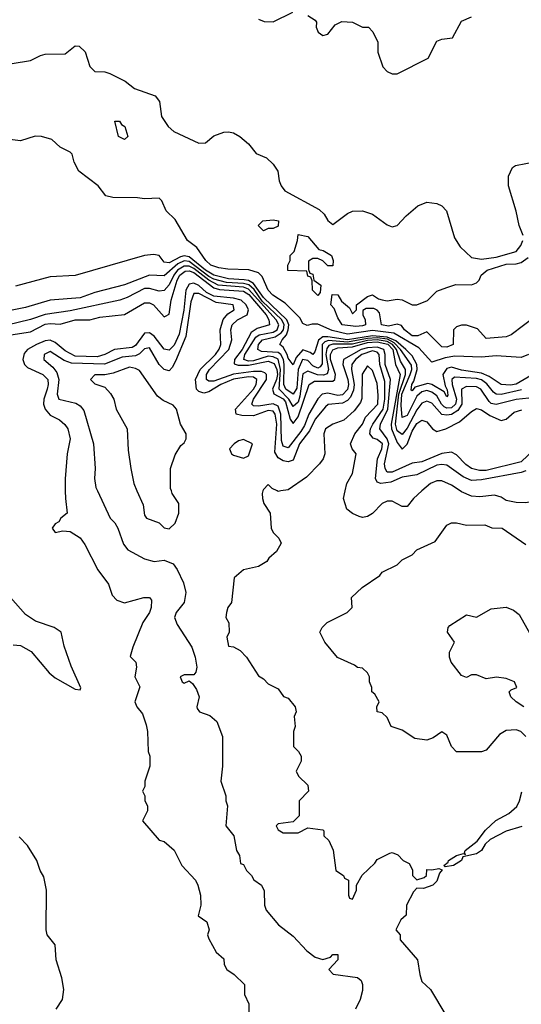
# Model space of a CAD drawing. Header units: inches. Extents: x 2348352 to 2479776, y 460422 to 613655.
# Tile 496 of 590: x 2434787 to 2436811, y 567930 to 571900. Entities that reach past the tile are written whole.
import ezdxf

# ---------------------------------------------------------------- set-up
doc = ezdxf.new("R2010")
doc.units = ezdxf.units.IN
doc.header["$MEASUREMENT"] = 0
doc.layers.add('C4536', color=7, linetype='Continuous')
doc.layers.add('C4537', color=7, linetype='Continuous')

msp = doc.modelspace()

# ---------------------------------------------------------------- linework, layer by layer
at = {"layer": 'C4536', "color": 4}
for points, elevation in [([(2434970.7, 570000), (2434970.8, 569970), (2434978, 569910), (2434952, 569890), (2434944.7, 569875.3), (2434930, 569868), (2434918, 569850), (2434930, 569832), (2434961.2, 569838.8), (2434990, 569836), (2435030, 569811), (2435050, 569784.7), (2435102, 569682), (2435144.5, 569624.5), (2435159.8, 569579.8), (2435179.1, 569559.1), (2435210, 569548.4), (2435288, 569570), (2435310.6, 569570.6), (2435319.1, 569559.1), (2435317.1, 569530), (2435310.3, 569509.7), (2435283, 569470), (2435242.8, 569370), (2435232, 569332), (2435256, 569310), (2435258, 569290), (2435251.3, 569250), (2435271, 569210), (2435251, 569150), (2435258.8, 569130), (2435282, 569102), (2435297.3, 569057.3), (2435302.8, 569030), (2435304.7, 568950), (2435312, 568930), (2435311.3, 568890), (2435291.3, 568830), (2435291.1, 568808.9), (2435282, 568790), (2435292, 568770), (2435292, 568750), (2435302, 568730), (2435302, 568710), (2435282, 568670), (2435350, 568591.3), (2435370, 568586), (2435410, 568551), (2435440.7, 568490), (2435496, 568430), (2435506, 568410), (2435516, 568370), (2435518, 568330), (2435507.1, 568287.1), (2435542, 568262), (2435551.3, 568230), (2435544.7, 568210), (2435550, 568194), (2435579.6, 568139.6), (2435610, 568114), (2435612, 568090), (2435622, 568070), (2435652, 568050), (2435694, 568010), (2435694, 567970), (2435711.6, 567931.6), (2435712, 567890)], 64), ([(2435100.9, 570000), (2435151.3, 569890), (2435170, 569871.3), (2435182.8, 569850), (2435204.9, 569784.9), (2435222.8, 569762.8), (2435290, 569726.8), (2435330, 569716), (2435370, 569721), (2435406, 569706), (2435422.8, 569682.8), (2435447.3, 569630), (2435457.3, 569590), (2435450.7, 569550), (2435418.8, 569510), (2435410.8, 569490), (2435421.6, 569461.6), (2435481, 569370), (2435494.8, 569330), (2435501, 569290), (2435498, 569270), (2435490, 569258), (2435450, 569258), (2435434, 569250), (2435442, 569230), (2435450, 569224.7), (2435470, 569234), (2435483.6, 569223.6), (2435499.8, 569199.8), (2435511.3, 569170), (2435501, 569130), (2435503.5, 569123.5), (2435512, 569110), (2435554.4, 569094.4), (2435582, 569070), (2435604.7, 569010), (2435604.7, 568890), (2435598, 568830), (2435618, 568770), (2435618, 568750), (2435624.7, 568730), (2435618, 568650), (2435651, 568610), (2435662, 568550), (2435674, 568530), (2435678, 568498), (2435690, 568494), (2435702, 568470), (2435722, 568450), (2435731.6, 568431.6), (2435762, 568410), (2435772.7, 568387.3), (2435774, 568330), (2435782, 568310), (2435831.3, 568250), (2435890, 568204.7), (2435946, 568146), (2435979.8, 568119.8), (2436010, 568110.8), (2436040.4, 568119.6), (2436050, 568130.7), (2436070.8, 568130.8), (2436070.8, 568109.2), (2436034, 568070), (2436052, 568052), (2436150, 568038), (2436165.4, 568025.4), (2436170.8, 568010), (2436170, 567986), (2436161, 567950), (2436142, 567910)], 68), ([(2435260, 570000), (2435284.5, 569944.5), (2435290, 569902), (2435298, 569890), (2435350, 569871), (2435370, 569851.3), (2435390, 569846.8), (2435414, 569870), (2435429.2, 569910), (2435429, 569950), (2435402, 569990), (2435398.7, 570000)], 72), ([(2435768, 570000), (2435764.7, 569990), (2435766, 569970), (2435772, 569950), (2435798, 569910), (2435801, 569850), (2435810, 569832), (2435832, 569810), (2435842, 569790), (2435823.6, 569756.4), (2435791.6, 569728.4), (2435784.7, 569715.3), (2435750, 569695.3), (2435690, 569682), (2435652, 569650), (2435641, 569550), (2435626.8, 569530), (2435621, 569510), (2435618, 569490), (2435631.3, 569468.7), (2435632, 569430), (2435622, 569410), (2435630, 569374), (2435650, 569372), (2435676.9, 569356.9), (2435702, 569330), (2435750, 569254), (2435770, 569242), (2435790, 569222), (2435830, 569202), (2435851.3, 569171.3), (2435870, 569164.7), (2435898, 569130), (2435902, 569110), (2435894, 569090), (2435898, 569050), (2435892, 569030), (2435892, 568970), (2435912, 568950), (2435922, 568930), (2435922, 568910), (2435902, 568870), (2435912, 568850), (2435950, 568814), (2435952, 568790), (2435914, 568750), (2435914, 568690), (2435890, 568666), (2435830, 568658), (2435822, 568650), (2435830, 568634), (2435850, 568622), (2435910, 568622), (2435950, 568642), (2436010, 568634), (2436014, 568630), (2436014, 568610), (2436034, 568590), (2436051.6, 568551.6), (2436062, 568470), (2436094, 568450), (2436098, 568438), (2436114, 568430), (2436114, 568370), (2436118, 568358), (2436130, 568354), (2436146, 568390), (2436146, 568410), (2436168.9, 568451.1), (2436220.4, 568499.6), (2436230, 568514), (2436280.4, 568539.6), (2436290, 568542), (2436312.7, 568532.7), (2436334, 568510), (2436358, 568498), (2436372, 568472), (2436372, 568450), (2436390, 568432), (2436419, 568441), (2436428, 568450), (2436430, 568474), (2436450, 568472), (2436478, 568478), (2436492, 568472), (2436481, 568459), (2436470, 568426), (2436454, 568410), (2436416.4, 568396.4), (2436390, 568398), (2436376.3, 568383.7), (2436348, 568330), (2436346, 568290), (2436324.7, 568270), (2436304.7, 568230), (2436322, 568210), (2436322, 568190), (2436392, 568110), (2436401, 568050), (2436410, 568022), (2436444.7, 567990), (2436506.8, 567886.8)], 72), ([(2435841.1, 570000), (2435830, 569998), (2435826, 570000)], 72), ([(2436410, 570000), (2436376, 569970), (2436350, 569938), (2436330, 569938), (2436290, 569959), (2436270, 569959), (2436250, 569949), (2436210, 569909.2), (2436190, 569897.2), (2436170, 569893.2), (2436156.5, 569896.5), (2436130, 569909), (2436107.3, 569927.3), (2436093.2, 569970), (2436099.9, 570000)], 72), ([(2436898.5, 570000), (2436870, 569969.2), (2436850, 569956), (2436830, 569952.7), (2436790, 569953.2), (2436750, 569962), (2436730, 569975.3), (2436703.1, 569983.1), (2436643.5, 569976.5), (2436610, 569979.3), (2436570, 569996.2), (2436564.3, 570000)], 72), ([(2436829.2, 569010), (2436809.6, 569029.6), (2436790, 569037), (2436750, 569034.5), (2436722.6, 569017.4), (2436670, 568955.3), (2436650, 568948.7), (2436550, 568948.7), (2436529, 568970), (2436510, 569015.3), (2436490, 569028.7), (2436455.3, 569004.7), (2436430, 568995.3), (2436381.2, 569001.2), (2436330, 569035.3), (2436286, 569050), (2436270, 569086), (2436250, 569106), (2436228.9, 569108.9), (2436228, 569130), (2436238, 569150), (2436220.4, 569180.4), (2436208, 569190), (2436207.3, 569207.3), (2436198, 569230), (2436198, 569250), (2436190, 569266), (2436170, 569286), (2436150, 569288), (2436138, 569298), (2436068.9, 569328.9), (2436018, 569390), (2435998, 569430), (2436008, 569450), (2436028, 569470), (2436108, 569510), (2436128, 569530), (2436126, 569570), (2436168.9, 569611.1), (2436240.4, 569659.6), (2436250, 569672), (2436310, 569702), (2436330, 569722), (2436370, 569742), (2436390, 569762), (2436463.1, 569796.9), (2436510, 569862), (2436530, 569871.3), (2436550, 569872), (2436590, 569862), (2436663.6, 569863.6), (2436691.6, 569851.6), (2436734, 569850), (2436830, 569784.7)], 72), ([(2434760.9, 569379.1), (2434790, 569376.3), (2434832.4, 569352.4), (2434906.2, 569266.2), (2434930, 569246.3), (2435010, 569201.2), (2435030, 569198), (2435034, 569206), (2434993.9, 569293.9), (2434966, 569374), (2434953.4, 569430), (2434926, 569450), (2434850, 569474.4), (2434810, 569502.4), (2434750, 569570.8)], 56), ([(2436822, 569130), (2436790, 569149.2), (2436768.7, 569170), (2436762, 569190), (2436770, 569198), (2436792.7, 569207.3), (2436784, 569230), (2436750, 569243.7), (2436710.7, 569249.3), (2436670, 569242), (2436630, 569258), (2436610, 569258), (2436590, 569248), (2436570, 569255.3), (2436527.6, 569310), (2436520.7, 569330), (2436520.9, 569350), (2436542, 569390), (2436512.7, 569430), (2436516, 569450), (2436523, 569457), (2436590, 569501), (2436630, 569491.3), (2436690, 569524.7), (2436750, 569531.3), (2436779.8, 569519.8), (2436802, 569502), (2436845.5, 569425.5)], 68), ([(2436813.1, 568646.9), (2436750, 568628.4), (2436685.7, 568594.3), (2436664.9, 568575.1), (2436650.2, 568549.8), (2436630, 568536.2), (2436574.8, 568525.2), (2436570.3, 568509.7), (2436538, 568490), (2436504, 568484), (2436498, 568490), (2436516.5, 568503.5), (2436517.2, 568510), (2436549.2, 568530), (2436578, 568538), (2436586, 568534), (2436582, 568542), (2436585.2, 568550), (2436632.8, 568587.2), (2436667.3, 568632.7), (2436709, 568671), (2436760.5, 568699.5), (2436792.5, 568727.5), (2436803.5, 568750), (2436812.9, 568787.1)], 72), ([(2434934, 567910), (2434959, 567950), (2434965.2, 567990), (2434956.6, 568036.6), (2434934, 568110), (2434929.2, 568170), (2434897.2, 568210), (2434893.2, 568230), (2434895.3, 568390), (2434884, 568444), (2434868.7, 568470), (2434855.3, 568510), (2434818, 568570), (2434784.7, 568604.7)], 64)]:
    msp.add_lwpolyline(points, dxfattribs=dict(at, elevation=elevation))
at = {"layer": 'C4537', "color": 4}
for points, elevation in [([(2435750, 571902), (2435772.7, 571892.7), (2435810, 571892), (2435888.9, 571931.1)], 44), ([(2435950, 571918), (2435978.8, 571898.8), (2435984.7, 571890), (2435982.8, 571870), (2435990.8, 571850), (2436010, 571836.3), (2436030, 571842), (2436060.2, 571879.8), (2436086.3, 571893.7), (2436130, 571890.6), (2436170, 571870.8), (2436194, 571870), (2436211.6, 571851.6), (2436232, 571810), (2436232, 571770), (2436252, 571710), (2436270, 571692), (2436290, 571682), (2436310, 571682), (2436434.6, 571745.4), (2436470, 571814), (2436490, 571822), (2436533.2, 571826.8), (2436570, 571894), (2436610, 571912)], 44), ([(2434756.5, 571723.5), (2434830, 571736), (2434870, 571756), (2434890, 571761), (2434970, 571762.8), (2435010, 571794.8), (2435026, 571794), (2435050.3, 571770.3), (2435070, 571712), (2435090, 571691.3), (2435130, 571690.8), (2435150, 571684), (2435212.2, 571652.2), (2435250, 571622.8), (2435334, 571594), (2435350.8, 571570), (2435359.1, 571510), (2435385.5, 571470), (2435409.2, 571449.2), (2435510, 571402.3), (2435536.1, 571403.9), (2435570, 571432.2), (2435610, 571446.7), (2435630, 571448.7), (2435650, 571443.7), (2435675.5, 571430), (2435710, 571400.5), (2435741.2, 571361.2), (2435783.1, 571343.1), (2435810, 571317.3), (2435828.4, 571290), (2435834, 571250), (2435841.3, 571230), (2435856.4, 571210), (2435994.7, 571134.7), (2436015.6, 571115.6), (2436030, 571090.7), (2436050, 571074), (2436110, 571119.5), (2436130, 571128.5), (2436169.8, 571130.2), (2436210, 571115.6), (2436270, 571072.7), (2436290, 571064.9), (2436310, 571070.6), (2436346, 571110), (2436394, 571150), (2436430, 571164), (2436470, 571159.6), (2436490.2, 571150.2), (2436508.7, 571130), (2436541.1, 571021.1), (2436565, 570985), (2436610, 570941.1), (2436650, 570935.2), (2436710, 570943.2), (2436790, 570965.2), (2436809.7, 570990), (2436816.9, 571010)], 36), ([(2436840.7, 570550), (2436810, 570537.6), (2436710, 570545.6), (2436650, 570539.2), (2436543.4, 570543.4), (2436503.3, 570536.7), (2436450, 570519.6), (2436397.3, 570577.3), (2436296.7, 570636.7), (2436210, 570647.5), (2436110, 570632.6), (2436047.6, 570647.6), (2435990, 570672.4), (2435967.1, 570672.9), (2435947.2, 570667.2), (2435930, 570676), (2435917.8, 570697.8), (2435857.5, 570757.4), (2435808.2, 570790), (2435789.9, 570810), (2435765.5, 570865.5), (2435750, 570879.3), (2435711.4, 570891.4), (2435626.2, 570893.8), (2435590, 570899.3), (2435558.7, 570910), (2435537.8, 570930), (2435502.2, 570982.2), (2435463.6, 571010), (2435414.4, 571094.4), (2435377.6, 571130), (2435360.7, 571170), (2435350, 571180.7), (2435290, 571177.4), (2435262.2, 571182.3), (2435163.1, 571183.1), (2435134, 571190), (2435103.6, 571230), (2435024.7, 571290), (2435005.9, 571325.9), (2434997.7, 571357.7), (2434990, 571366.6), (2434950, 571386.6), (2434916.8, 571416.8), (2434874, 571430), (2434849.3, 571430.7), (2434790, 571412.3), (2434650, 571429.1)], 36), ([(2436818.4, 571030), (2436802.4, 571070), (2436790, 571128.7), (2436759.1, 571230), (2436759.7, 571270), (2436775.1, 571304.9), (2436787.5, 571312.5), (2436871.2, 571328.8)], 36), ([(2436910, 570500.8), (2436790, 570430.7), (2436767.3, 570427.3), (2436730, 570429.8), (2436681.7, 570461.7), (2436650, 570475.7), (2436570, 570487), (2436530, 570498.9), (2436510, 570493.7), (2436494.2, 570470), (2436504.2, 570424.2), (2436512.2, 570407.8), (2436514, 570386), (2436510, 570379.3), (2436499.8, 570399.8), (2436450, 570429.8), (2436433.8, 570433.8), (2436380.9, 570419.1), (2436370, 570403.7), (2436366.5, 570406.5), (2436368.9, 570428.9), (2436377.3, 570442.7), (2436390.4, 570489.6), (2436389.9, 570510), (2436370, 570544.5), (2436344.6, 570570), (2436304.8, 570604.8), (2436270, 570620.8), (2436210, 570625.2), (2436110, 570609.5), (2436030, 570622.1), (2436010, 570621.2), (2435992.4, 570607.6), (2435978.3, 570561.7), (2435970.2, 570549.8), (2435959, 570559), (2435930, 570568.9), (2435901.8, 570538.2), (2435890, 570509.3), (2435870, 570535.1), (2435866.8, 570550), (2435850, 570580.5), (2435836.2, 570590), (2435846, 570610), (2435863.9, 570630), (2435870.8, 570649.2), (2435873.4, 570670), (2435865.3, 570690), (2435770, 570780.4), (2435730, 570836.9), (2435710, 570848.2), (2435692.1, 570852.1), (2435630, 570855.9), (2435570, 570870.3), (2435536.6, 570890), (2435470, 570944.8), (2435450, 570947.9), (2435435.1, 570944.8), (2435390, 570919.8), (2435370, 570922.9), (2435350, 570949.3), (2435326.2, 570953.8), (2435290, 570949.5), (2435010, 570869.3), (2434910, 570863.7), (2434770, 570826)], 44), ([(2436811.5, 570408.5), (2436730, 570388.9), (2436710, 570390.9), (2436698.6, 570398.6), (2436672.3, 570432.3), (2436650, 570448.2), (2436630, 570453.9), (2436541.2, 570458.8), (2436530.3, 570449.7), (2436532, 570430), (2436550.1, 570370), (2436545, 570350), (2436530, 570335), (2436510, 570333.6), (2436499.9, 570339.9), (2436489.5, 570349.5), (2436470, 570383.8), (2436450, 570398.7), (2436430, 570404.8), (2436410, 570399.8), (2436390, 570381.8), (2436350, 570304), (2436330, 570296), (2436325.7, 570345.7), (2436329.3, 570390), (2436363.1, 570470), (2436368.7, 570490), (2436367.3, 570507.3), (2436323.5, 570570), (2436297.7, 570597.7), (2436271.7, 570611.7), (2436230, 570617.6), (2436190, 570615), (2436110, 570600), (2436033.2, 570606.8), (2436018.7, 570601.3), (2436007.5, 570590), (2436007.5, 570512.5), (2435999.8, 570500.2), (2435990, 570494.6), (2435970, 570504.2), (2435950, 570525.8), (2435928.7, 570530), (2435910.6, 570489.4), (2435905, 570415), (2435890, 570389.8), (2435860.2, 570410), (2435852.2, 570430), (2435853.7, 570510), (2435850.7, 570530.7), (2435841, 570550), (2435830, 570558.7), (2435763, 570563), (2435747.1, 570570), (2435750.8, 570590), (2435766.6, 570610), (2435818.1, 570621.9), (2435842.3, 570637.7), (2435850.9, 570650), (2435854.2, 570670), (2435844.2, 570690), (2435765.9, 570765.9), (2435732.5, 570812.5), (2435710.8, 570830.8), (2435690, 570837.1), (2435620.8, 570840.8), (2435570, 570854.6), (2435550, 570865.2), (2435470, 570926), (2435450, 570928.3), (2435424.4, 570915.6), (2435370, 570867.3), (2435310, 570869.7), (2435210, 570831.6), (2435090, 570800.5), (2435030, 570778.7), (2434910, 570769.7), (2434810, 570739.7), (2434667.9, 570712.1)], 48), ([(2436870, 570704.5), (2436770, 570629.5), (2436750, 570622), (2436670, 570615.3), (2436634, 570654), (2436590, 570669), (2436570, 570668.7), (2436550, 570662), (2436538, 570650), (2436536, 570590), (2436510, 570579.3), (2436490, 570580.9), (2436430, 570641.2), (2436393.8, 570626.2), (2436370, 570626.2), (2436339.5, 570650), (2436327.3, 570667.3), (2436310, 570673.2), (2436275.2, 570664.8), (2436247, 570670), (2436238.7, 570718.7), (2436230, 570729.2), (2436216, 570736), (2436184.7, 570735.3), (2436171.6, 570728.4), (2436171, 570710), (2436180.7, 570690), (2436182, 570670), (2436170, 570665.8), (2436143.8, 570663.8), (2436088.7, 570670), (2436070, 570698), (2436056.5, 570736.5), (2436042, 570750), (2436048, 570792), (2436070.8, 570790.8), (2436085.4, 570765.4), (2436118, 570738), (2436130, 570714), (2436146, 570730), (2436146, 570750), (2436190, 570784.7), (2436210, 570791.3), (2436234.8, 570774.8), (2436250, 570770.8), (2436270, 570767.3), (2436310, 570774), (2436330, 570770.6), (2436370, 570750.7), (2436390, 570750.6), (2436431.9, 570768.1), (2436470, 570806), (2436510, 570821), (2436546.8, 570833.2), (2436610, 570830.8), (2436630, 570838.8), (2436641.2, 570850), (2436649.2, 570870), (2436673.2, 570890), (2436750, 570915.2), (2436790, 570916), (2436810, 570921.3), (2436838.6, 570941.4)], 32), ([(2436918.3, 570381.7), (2436790, 570368.8), (2436710, 570348.7), (2436690, 570353.3), (2436681.1, 570361.1), (2436647.6, 570410), (2436630, 570419.8), (2436590, 570421.5), (2436569.4, 570410.6), (2436571, 570350), (2436555.4, 570324.6), (2436530, 570309), (2436510, 570305.7), (2436490, 570308.7), (2436450, 570354.7), (2436430, 570362), (2436410, 570354.7), (2436390, 570327.1), (2436350, 570253.3), (2436330, 570227.4), (2436310, 570242), (2436303.5, 570270), (2436317, 570390), (2436343.1, 570470), (2436343.2, 570490), (2436323.9, 570523.9), (2436307.1, 570570), (2436291.3, 570591.3), (2436270, 570602.9), (2436230, 570609.5), (2436190, 570606.6), (2436130, 570592.5), (2436050, 570592), (2436033.7, 570586.3), (2436025.9, 570574.1), (2436022.3, 570550), (2436032.3, 570490), (2436027.7, 570472.3), (2436012.7, 570467.3), (2435988.4, 570468.4), (2435950, 570483.1), (2435930, 570471.8), (2435917.8, 570382.2), (2435910, 570358.3), (2435890, 570340.5), (2435872.3, 570370), (2435833.7, 570410), (2435839.9, 570490), (2435830, 570531.3), (2435810, 570541.5), (2435790, 570543.4), (2435730, 570525.2), (2435710, 570523.9), (2435691.1, 570530), (2435695.8, 570550), (2435740, 570620), (2435753.3, 570630), (2435810, 570640.7), (2435825.3, 570650), (2435832.2, 570670), (2435821.1, 570690), (2435710, 570813.5), (2435690, 570821.7), (2435587.2, 570830), (2435550, 570849.5), (2435490, 570897), (2435470, 570906.7), (2435450, 570907.2), (2435423.9, 570890), (2435408.8, 570870), (2435390, 570831.2), (2435370, 570808.4), (2435350, 570805.7), (2435310, 570816.9), (2435290, 570816), (2435220, 570780), (2435190.2, 570769.8), (2434990, 570725.8), (2434890, 570711.8), (2434830, 570691.1), (2434690, 570657.7)], 52), ([(2434751, 570629), (2434830, 570642.2), (2434890, 570672.7), (2434910, 570675.8), (2434950, 570672.3), (2435010, 570689.6), (2435069.5, 570689.5), (2435110, 570701.1), (2435210, 570712), (2435290, 570758.3), (2435310, 570759.1), (2435327, 570750), (2435370, 570702.9), (2435375.3, 570704.7), (2435390, 570713.2), (2435397.6, 570770), (2435421.5, 570850), (2435432.5, 570870), (2435454.2, 570885.8), (2435470, 570887.8), (2435490, 570880.9), (2435570, 570819.1), (2435592.7, 570812.7), (2435690, 570805.6), (2435711.9, 570791.9), (2435780.8, 570710), (2435792.3, 570690), (2435794.3, 570670), (2435745.2, 570654.8), (2435721, 570639), (2435684.1, 570570), (2435653.5, 570530), (2435652.9, 570512.9), (2435667.7, 570507.7), (2435710, 570506.8), (2435790, 570524.1), (2435813.9, 570513.9), (2435824.8, 570490), (2435826.7, 570470), (2435823.5, 570450), (2435807.5, 570410), (2435811.9, 570391.9), (2435850, 570371.9), (2435859.2, 570359.2), (2435878, 570290), (2435890, 570272.4), (2435910, 570298.9), (2435955.3, 570430), (2435976.8, 570443.2), (2436050, 570443.2), (2436059.1, 570450), (2436060.8, 570470), (2436041, 570530), (2436041.5, 570550), (2436050.6, 570569.4), (2436070, 570577), (2436130, 570581.8), (2436190, 570598.3), (2436230, 570601.1), (2436272.4, 570592.3), (2436292.8, 570570), (2436302.8, 570510), (2436321.6, 570470), (2436285.6, 570270), (2436286.7, 570250), (2436310, 570195.8), (2436330, 570168.4), (2436350.6, 570189.4), (2436370, 570241.3), (2436390, 570272.6), (2436410, 570285.1), (2436430, 570279.3), (2436453.2, 570250), (2436470, 570239.5), (2436506, 570250), (2436561.7, 570278.3), (2436610, 570320.9), (2436630, 570332.3), (2436650, 570327), (2436684.4, 570304.4), (2436730, 570284), (2436750, 570289), (2436782.8, 570317.3), (2436812.8, 570327.2)], 56), ([(2436888.3, 570191.7), (2436810, 570117.7), (2436670, 570083.1), (2436642.4, 570082.4), (2436610, 570091.2), (2436586.6, 570106.6), (2436550, 570146.3), (2436530, 570156.1), (2436490, 570150.8), (2436410, 570117.6), (2436370, 570112.6), (2436290, 570076.2), (2436270, 570076.3), (2436261.8, 570090), (2436258.4, 570110), (2436276, 570190), (2436269.9, 570209.9), (2436240.3, 570250), (2436243.2, 570270), (2436272, 570330), (2436282.7, 570450), (2436261.9, 570510), (2436261.6, 570550), (2436256.4, 570570), (2436230, 570580.3), (2436190, 570577.8), (2436164.3, 570570), (2436093.6, 570530), (2436091, 570510), (2436111.2, 570450), (2436113.8, 570430), (2436110, 570409.8), (2436090, 570388.2), (2436070, 570384.7), (2436030, 570394), (2436007.8, 570390), (2435990, 570371.1), (2435953.5, 570310), (2435935.7, 570264.3), (2435920.8, 570239.2), (2435870, 570174.5), (2435857.8, 570177.8), (2435850, 570181.3), (2435843.8, 570203.8), (2435841.2, 570310), (2435830, 570341.8), (2435810, 570350.8), (2435750, 570341.5), (2435730, 570343.5), (2435724, 570350), (2435729.8, 570370), (2435782.9, 570450), (2435782.8, 570470), (2435776.3, 570476.3), (2435762.1, 570482.1), (2435730, 570482.1), (2435649.4, 570470.6), (2435570, 570443.2), (2435550, 570442.3), (2435541.1, 570450), (2435541.2, 570470), (2435552.8, 570490), (2435630.6, 570570), (2435642.2, 570610), (2435638.7, 570650), (2435644.2, 570670), (2435665.6, 570690), (2435705.1, 570710), (2435709.8, 570730), (2435700.6, 570750), (2435680.4, 570770), (2435650, 570778), (2435570, 570785.5), (2435541, 570801), (2435510, 570828.4), (2435490, 570838.4), (2435470, 570834.6), (2435456.8, 570810), (2435449.5, 570729.5), (2435430, 570632), (2435410, 570588.2), (2435390, 570568), (2435370, 570571.5), (2435330, 570624.4), (2435310, 570638.3), (2435290, 570636.3), (2435253.5, 570586.5), (2435241.1, 570578.9), (2435169.1, 570570.9), (2435130, 570549.8), (2435099, 570541), (2435010, 570543.9), (2434970, 570565.3), (2434930, 570599.4), (2434910, 570608.1), (2434890, 570605.7), (2434854, 570590), (2434818.7, 570570), (2434805.1, 570554.9), (2434799, 570530), (2434801.6, 570521.6), (2434806, 570510), (2434818.4, 570498.4), (2434880.5, 570470), (2434899.6, 570450), (2434901.8, 570430), (2434897.8, 570410), (2434883.5, 570370), (2434882.6, 570350), (2434889.3, 570329.3), (2434910, 570306), (2434946.9, 570286.9), (2434968.6, 570268.6), (2434980.5, 570250), (2434990.7, 570210), (2434978, 570150), (2434970.6, 570049.4), (2434970.7, 570000)], 64), ([(2436830, 570081), (2436810, 570074), (2436650, 570044.8), (2436610, 570042.7), (2436576.8, 570056.8), (2436510, 570104.2), (2436490, 570106.9), (2436470, 570103.5), (2436390, 570065.1), (2436330, 570055.6), (2436284.5, 570035.6), (2436244, 570030), (2436230, 570036.2), (2436222.7, 570050), (2436230.6, 570130), (2436248.6, 570170), (2436250.6, 570190), (2436230, 570207.1), (2436213.5, 570213.5), (2436199.7, 570230), (2436202.2, 570250), (2436211.5, 570270), (2436253.7, 570330), (2436260.6, 570370), (2436260.8, 570440.8), (2436240.2, 570510), (2436238, 570550), (2436230, 570559.8), (2436210, 570565), (2436167.2, 570550), (2436142, 570530), (2436127.2, 570510), (2436126.2, 570490), (2436135.9, 570430), (2436134, 570406), (2436122.2, 570377.8), (2436110, 570364.2), (2436090, 570354.4), (2436031.8, 570348.2), (2436020.5, 570339.5), (2435978.5, 570290), (2435956.8, 570243.2), (2435915.5, 570190), (2435890, 570123.7), (2435870, 570116.9), (2435850, 570121.6), (2435830, 570133.6), (2435816, 570156), (2435824.3, 570270), (2435818.2, 570310), (2435810, 570322.3), (2435790, 570325), (2435730, 570302.5), (2435683.8, 570303.8), (2435660.9, 570310), (2435658, 570330), (2435729.8, 570410), (2435741.2, 570430), (2435743.5, 570450), (2435730, 570458.4), (2435710, 570460.2), (2435650, 570451.4), (2435598, 570430), (2435550, 570399.3), (2435530, 570394.5), (2435510, 570400.5), (2435500.5, 570410), (2435496.8, 570450), (2435514.6, 570490), (2435576.4, 570550), (2435591.5, 570571.5), (2435598.3, 570590), (2435596.1, 570650), (2435607.9, 570692.1), (2435626.3, 570713.7), (2435652.3, 570730), (2435648.7, 570750), (2435579.9, 570759.9), (2435510, 570796.5), (2435490, 570795.8), (2435477.1, 570762.9), (2435457.4, 570622.6), (2435416.1, 570523.9), (2435402.3, 570497.7), (2435390, 570484.5), (2435370, 570489.4), (2435350, 570509.4), (2435310, 570577.6), (2435290, 570573), (2435270, 570552.4), (2435254.5, 570545.5), (2435200.3, 570539.7), (2435128.7, 570511.3), (2434995.3, 570515.3), (2434966.1, 570526.1), (2434910, 570562), (2434884.9, 570550), (2434884, 570530), (2434919.9, 570499.9), (2434937.1, 570477.1), (2434944, 570450), (2434938.4, 570390), (2434944, 570370), (2435013.7, 570353.7), (2435030, 570344), (2435044.9, 570324.9), (2435084.9, 570190), (2435090.6, 570090), (2435088, 570050), (2435094.4, 570014.4), (2435100.9, 570000)], 68), ([(2435398.7, 570000), (2435395.3, 570010), (2435395.3, 570090), (2435414.6, 570145.4), (2435436.4, 570183.6), (2435450, 570194), (2435458, 570210), (2435458, 570230), (2435435.3, 570270), (2435419, 570330), (2435405.6, 570345.6), (2435365.4, 570365.4), (2435342.7, 570382.7), (2435270, 570485.2), (2435254.5, 570494.5), (2435230, 570499.6), (2435164.4, 570475.6), (2435130, 570468.7), (2435090, 570468), (2435072, 570450), (2435090, 570432), (2435130, 570418), (2435153.7, 570393.7), (2435166, 570370), (2435176, 570330), (2435221, 570250), (2435224.5, 570164.5), (2435234.8, 570090), (2435246.8, 570030), (2435260, 570000)], 72), ([(2436099.9, 570000), (2436106.6, 570030), (2436129.3, 570070), (2436143.1, 570143.1), (2436144, 570150), (2436128, 570170), (2436121.2, 570190), (2436139.5, 570230), (2436169.6, 570270), (2436182.5, 570297.5), (2436231.6, 570350), (2436234.1, 570385.9), (2436230, 570434), (2436210, 570485.2), (2436190, 570505.2), (2436169.1, 570470.9), (2436167.4, 570372.6), (2436162.6, 570357.4), (2436137.2, 570322.8), (2436094.4, 570285.6), (2436050, 570269.3), (2436020.7, 570250), (2436014.8, 570230), (2436018.8, 570150), (2436011, 570130), (2435996, 570110), (2435943.8, 570056.2), (2435870, 570005.2), (2435841.1, 570000)], 72), ([(2436564.3, 570000), (2436530, 570022.9), (2436490, 570040.7), (2436470, 570040.7), (2436444, 570030), (2436410, 570000)], 72), ([(2435826, 570000), (2435806, 570010), (2435790, 570026), (2435770, 570006), (2435768, 570000)], 72)]:
    msp.add_lwpolyline(points, dxfattribs=dict(at, elevation=elevation))
for points, elevation in [([(2435210, 571417.2), (2435185.2, 571430), (2435170, 571491.3), (2435190, 571491.3), (2435198, 571478), (2435210.6, 571470), (2435222.8, 571430)], 32), ([(2435770, 571049), (2435749, 571070), (2435768, 571090), (2435810, 571094), (2435831, 571090), (2435830, 571068), (2435810, 571058), (2435790, 571058)], 32), ([(2436030, 570908), (2436010, 570928), (2435990, 570938), (2435970, 570938), (2435952.7, 570927.3), (2435952.7, 570892.7), (2435958, 570878), (2435970, 570874), (2435974, 570850), (2436002, 570830), (2435999.6, 570800.4), (2435990, 570788.7), (2435969, 570810), (2435967.3, 570847.3), (2435962, 570862), (2435950, 570866), (2435946, 570886), (2435868.7, 570888.7), (2435868.7, 570910), (2435878, 570930), (2435878, 570950), (2435894, 570966), (2435908, 571010), (2435910, 571034), (2435950, 571026), (2435993.7, 570973.7), (2436012, 570970), (2436044.7, 570950), (2436051.3, 570930), (2436050, 570908)], 32), ([(2435690, 570208), (2435670, 570202), (2435652, 570190), (2435634, 570170), (2435642, 570150), (2435650, 570144.7), (2435690, 570132), (2435710, 570142), (2435726, 570190)], 72)]:
    msp.add_lwpolyline(points, close=True, dxfattribs=dict(at, elevation=elevation))

doc.saveas('drawing.dxf')
